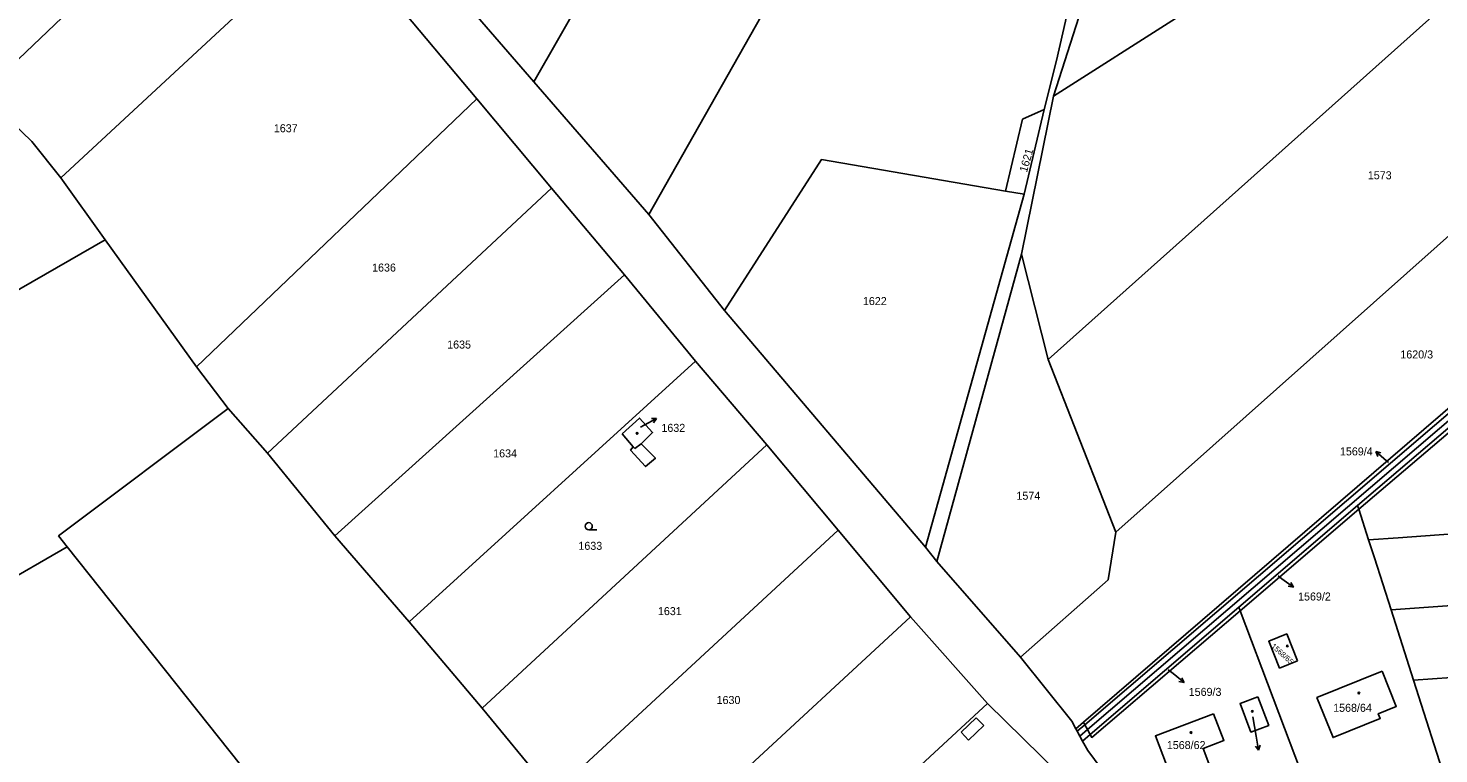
# Model space of a CAD drawing. Extents: x -724107 to -720612, y -1045267 to -1038441.
# Drawn here: x -722795.4 to -722495.8, y -1043606.5 to -1043452.5 of the extents above; entities that cross this region are included whole.
import ezdxf

# ---------------------------------------------------------------- set-up
doc = ezdxf.new("R2010")
doc.units = 0
for name, color, linetype in [('Hranice parcel', 7, 'Continuous'), ('Parcelní čísla', 7, 'Continuous'), ('Pop  PČ popisy', 7, 'Continuous'), ('Vnitřní kresba', 7, 'Continuous'), ('Značky budov', 7, 'Continuous'), ('Značky kultur', 7, 'Continuous')]:
    doc.layers.add(name, color=color, linetype=linetype)

msp = doc.modelspace()

# ---------------------------------------------------------------- linework, layer by layer
at = {"layer": 'Hranice parcel'}
for p, q in [((-722663.56, -1043492.06), (-722536.78, -1043267.98)), ((-722748.31, -1043412.22), (-722805.19, -1043466.47)), ((-722461.57, -1043418.14), (-722578.75, -1043522.81)), ((-722730.81, -1043430.91), (-722788.48, -1043484.25)), ((-722700.12, -1043467.52), (-722730.81, -1043430.91)), ((-722688.03, -1043463.94), (-722711.79, -1043436.38)), ((-722674.12, -1043439.61), (-722688.03, -1043463.94)), ((-722564.39, -1043559.47), (-722445.66, -1043453.88)), ((-722688.03, -1043463.94), (-722663.56, -1043492.06)), ((-722700.12, -1043467.52), (-722759.65, -1043524.4)), ((-722684.26, -1043486.5), (-722700.12, -1043467.52)), ((-722577.6, -1043466.92), (-722584.4, -1043500.51)), ((-722583.87, -1043487.76), (-722579.59, -1043469.75)), ((-722779.06, -1043497.41), (-722788.48, -1043484.25)), ((-722684.26, -1043486.5), (-722744.56, -1043542.73)), ((-722668.71, -1043504.89), (-722684.26, -1043486.5)), ((-722587.81, -1043487.09), (-722583.87, -1043487.76)), ((-722604.81, -1043562.67), (-722583.87, -1043487.76)), ((-722663.56, -1043492.06), (-722647.48, -1043512.41)), ((-722862.35, -1043545.38), (-722779.06, -1043497.41)), ((-722759.65, -1043524.4), (-722779.06, -1043497.41)), ((-722584.4, -1043500.51), (-722602.37, -1043565.74)), ((-722578.75, -1043522.81), (-722584.4, -1043500.51)), ((-722668.71, -1043504.89), (-722730.25, -1043560.25)), ((-722653.64, -1043523.23), (-722668.71, -1043504.89)), ((-722647.48, -1043512.41), (-722604.81, -1043562.67)), ((-722653.64, -1043523.23), (-722714.46, -1043578.49)), ((-722638.5, -1043540.96), (-722653.64, -1043523.23)), ((-722578.75, -1043522.81), (-722564.39, -1043559.47)), ((-722752.89, -1043533.21), (-722759.65, -1043524.4)), ((-722512.76, -1043554.62), (-722482.92, -1043529.15)), ((-722752.89, -1043533.21), (-722744.56, -1043542.73)), ((-722638.5, -1043540.96), (-722699, -1043596.88)), ((-722623.38, -1043559.09), (-722638.5, -1043540.96)), ((-722744.56, -1043542.73), (-722730.25, -1043560.25)), ((-722538.27, -1043575.43), (-722513.02, -1043553.82)), ((-722512.76, -1043554.62), (-722538, -1043576.17)), ((-722512.76, -1043554.62), (-722513.02, -1043553.82)), ((-722510.68, -1043561.11), (-722512.76, -1043554.62)), ((-722623.38, -1043559.09), (-722683.94, -1043615.02)), ((-722607.96, -1043577.47), (-722623.38, -1043559.09)), ((-722730.25, -1043560.25), (-722714.46, -1043578.49)), ((-722787.13, -1043562.57), (-722838.76, -1043592.37)), ((-722602.37, -1043565.74), (-722604.81, -1043562.67)), ((-722602.37, -1043565.74), (-722584.64, -1043586.04)), ((-722466.55, -1043573.2), (-722505.92, -1043576.01)), ((-722569.84, -1043602.44), (-722538.27, -1043575.43)), ((-722538.27, -1043575.43), (-722538, -1043576.17)), ((-722538, -1043576.17), (-722517.7, -1043629.67)), ((-722501.16, -1043590.91), (-722505.92, -1043576.01)), ((-722714.46, -1043578.49), (-722699, -1043596.88)), ((-722607.96, -1043577.47), (-722668.69, -1043633.46)), ((-722591.65, -1043595.87), (-722607.96, -1043577.47)), ((-722465.47, -1043588.36), (-722501.16, -1043590.91)), ((-722492.07, -1043619.34), (-722501.16, -1043590.91)), ((-722699, -1043596.88), (-722683.94, -1043615.02)), ((-722591.65, -1043595.87), (-722617.58, -1043619.78)), ((-722576.47, -1043610.74), (-722591.65, -1043595.87)), ((-722572.86, -1043601.2), (-722572.58, -1043601.72)), ((-722572.58, -1043601.72), (-722572.01, -1043602.78)), ((-722572.01, -1043602.78), (-722571.44, -1043603.84)), ((-722569.84, -1043602.44), (-722571.44, -1043603.84))]:
    msp.add_line(p, q, dxfattribs=at)
for points in [[(-722579.59, -1043469.75), (-722576.99, -1043459.4), (-722572.92, -1043441.68), (-722522.06, -1043300.85)], [(-722520.24, -1043305.56), (-722534.05, -1043342.23), (-722565.66, -1043429.61), (-722577.6, -1043466.92)], [(-722483.1, -1043387.35), (-722496.16, -1043381.39), (-722515.89, -1043415.3), (-722530.26, -1043432.02), (-722550.95, -1043450), (-722577.6, -1043466.92)], [(-722513.02, -1043553.82), (-722439.65, -1043491.31), (-722425.75, -1043484.74), (-722354.07, -1043453.25)], [(-722788.48, -1043484.25), (-722794.65, -1043476.54), (-722805.19, -1043466.47)], [(-722587.81, -1043487.09), (-722584.2, -1043471.84), (-722579.59, -1043469.75)], [(-722647.48, -1043512.41), (-722626.91, -1043480.41), (-722587.81, -1043487.09)], [(-722426.52, -1043482.3), (-722426.16, -1043483.44), (-722440.38, -1043490.33), (-722570.41, -1043601.41), (-722572.01, -1043602.78)], [(-722441.11, -1043489.34), (-722444.34, -1043490.76), (-722571.28, -1043599.84), (-722572.86, -1043601.2)], [(-722572.58, -1043601.72), (-722570.99, -1043600.36), (-722441.11, -1043489.34)], [(-722787.13, -1043562.57), (-722788.95, -1043560.3), (-722752.89, -1043533.21)], [(-722669.25, -1043538.63), (-722666.89, -1043541.37), (-722667.43, -1043542.09), (-722664.25, -1043545.56), (-722662.17, -1043543.81), (-722665.21, -1043540.74), (-722662.79, -1043538.34), (-722665.52, -1043535.26), (-722669.25, -1043538.63)], [(-722467.63, -1043558.03), (-722504.44, -1043560.66), (-722510.68, -1043561.11)], [(-722584.64, -1043586.04), (-722566.04, -1043569.59), (-722564.39, -1043559.47)], [(-722505.92, -1043576.01), (-722509.46, -1043564.95), (-722510.68, -1043561.11)], [(-722723.97, -1043638.8), (-722750.29, -1043608.9), (-722787.13, -1043562.57)], [(-722538, -1043576.17), (-722569.5, -1043603.06), (-722569.84, -1043602.44)], [(-722525.81, -1043586.8), (-722529.6, -1043588.33), (-722531.9, -1043582.63), (-722528.09, -1043581.1), (-722525.81, -1043586.8)], [(-722584.64, -1043586.04), (-722573.72, -1043599.61), (-722572.86, -1043601.2)], [(-722507.82, -1043589.02), (-722504.81, -1043596.48), (-722508.63, -1043598.05), (-722508.23, -1043599.04), (-722518.24, -1043603.08), (-722521.66, -1043594.6), (-722507.82, -1043589.02)], [(-722534.21, -1043594.45), (-722531.91, -1043600.51), (-722535.69, -1043601.94), (-722537.98, -1043595.87), (-722534.21, -1043594.45)], [(-722543.62, -1043598.02), (-722541.44, -1043603.73), (-722545.86, -1043605.4), (-722543.6, -1043611.39), (-722545.74, -1043612.22), (-722546.49, -1043613.53), (-722547.94, -1043614.11), (-722549.31, -1043613.57), (-722551.51, -1043614.43), (-722555.98, -1043602.74), (-722543.62, -1043598.02)], [(-722571.44, -1043603.84), (-722570.35, -1043605.86), (-722544.62, -1043640.53)]]:
    msp.add_lwpolyline(points, dxfattribs=at)
at = {"layer": 'Pop  PČ popisy'}
for p, q in [((-722665.36, -1043537.18), (-722664.56, -1043536.76)), ((-722664.56, -1043536.76), (-722661.91, -1043535.35)), ((-722661.91, -1043535.35), (-722663.03, -1043535.38)), ((-722661.91, -1043535.35), (-722662.56, -1043536.26)), ((-722506.92, -1043544.33), (-722509.19, -1043542.36)), ((-722509.19, -1043542.36), (-722508.1, -1043542.64)), ((-722509.19, -1043542.36), (-722508.76, -1043543.4)), ((-722506.48, -1043544.71), (-722506.92, -1043544.33)), ((-722529.93, -1043568.78), (-722529.09, -1043569.4)), ((-722529.09, -1043569.4), (-722526.66, -1043571.16)), ((-722526.66, -1043571.16), (-722527.77, -1043570.98)), ((-722526.66, -1043571.16), (-722527.18, -1043570.17)), ((-722553.26, -1043588.69), (-722552.23, -1043589.52)), ((-722552.23, -1043589.52), (-722549.9, -1043591.41)), ((-722549.9, -1043591.41), (-722550.99, -1043591.17)), ((-722549.9, -1043591.41), (-722550.36, -1043590.39)), ((-722535.3, -1043598.7), (-722534.59, -1043602.82)), ((-722534.59, -1043602.82), (-722534.07, -1043605.78)), ((-722534.07, -1043605.78), (-722534.74, -1043604.88)), ((-722534.07, -1043605.78), (-722533.75, -1043604.7))]:
    msp.add_line(p, q, dxfattribs=at)
at = {"layer": 'Vnitřní kresba'}
for p, q in [((-722666.56, -1043541.75), (-722665.21, -1043540.74)), ((-722666.89, -1043541.37), (-722666.56, -1043541.75)), ((-722597.24, -1043601.97), (-722594.02, -1043598.9)), ((-722592.44, -1043600.5), (-722595.67, -1043603.61)), ((-722594.02, -1043598.9), (-722592.44, -1043600.5)), ((-722571.28, -1043599.84), (-722570.99, -1043600.36)), ((-722570.99, -1043600.36), (-722570.41, -1043601.41)), ((-722595.67, -1043603.61), (-722597.24, -1043601.97)), ((-722569.84, -1043602.44), (-722570.41, -1043601.41))]:
    msp.add_line(p, q, dxfattribs=at)
at = {"layer": 'Značky budov'}
for centre in [(-722666.06, -1043538.53), (-722527.95, -1043583.65), (-722512.75, -1043593.64), (-722535.39, -1043597.53), (-722548.42, -1043602.03)]:
    msp.add_circle(centre, 0.175, dxfattribs=at)
at = {"layer": 'Značky kultur'}
msp.add_line((-722676.33, -1043558.97), (-722674.58, -1043558.97), dxfattribs=at)
msp.add_circle((-722676.33, -1043558.22), 0.75, dxfattribs=at)

# ---------------------------------------------------------------- texts
at = {"layer": 'Parcelní čísla'}
for s, p in [('1637', (-722743.22, -1043474.61)), ('1573', (-722510.86, -1043484.59)), ('1636', (-722722.35, -1043504.18)), ('1622', (-722618.1, -1043511.29)), ('1635', (-722706.4, -1043520.52)), ('1620/3', (-722503.95, -1043522.62)), ('1632', (-722660.9, -1043538.2)), ('1634', (-722696.63, -1043543.62)), ('1569/4', (-722516.78, -1043543.2)), ('1574', (-722585.49, -1043552.61)), ('1633', (-722678.53, -1043563.24)), ('1569/2', (-722525.67, -1043574)), ('1631', (-722661.64, -1043577.1)), ('1630', (-722649.18, -1043595.97)), ('1569/3', (-722548.9, -1043594.24)), ('1568/64', (-722518.22, -1043597.62)), ('1568/62', (-722553.55, -1043605.53))]:
    msp.add_text(s, height=1.7, dxfattribs=at).set_placement(p)
for s, height, rotation, p in [('1621', 1.7, 74, (-722583.27, -1043483.23)), ('1568/65', 1.139, 318, (-722531.49, -1043583.85))]:
    msp.add_text(s, height=height, rotation=rotation, dxfattribs=at).set_placement(p)

doc.saveas('drawing.dxf')
